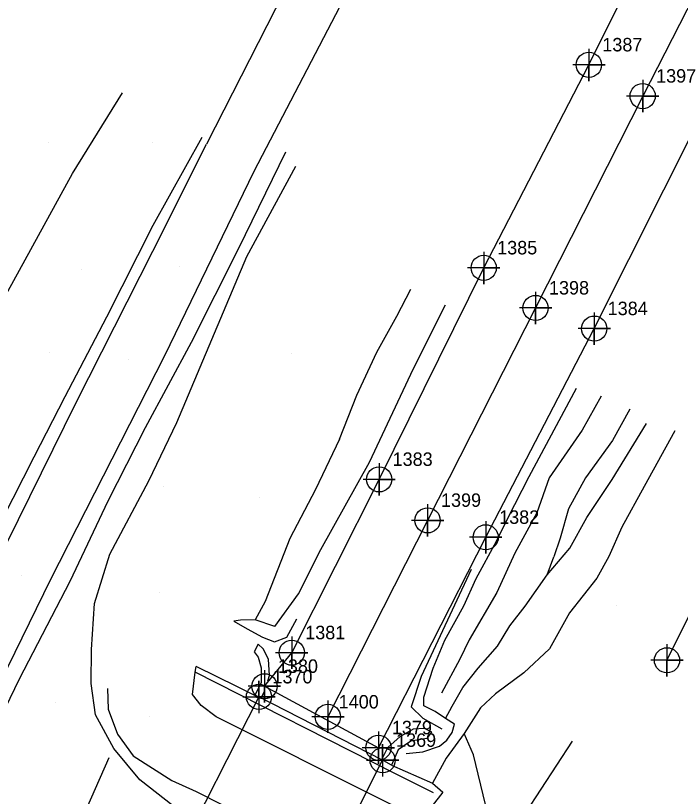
# Model space of a CAD drawing. Extents: x 2062781 to 2066835, y 358981 to 366501.
# Drawn here: x 2065733 to 2065856.5, y 364830.6 to 364975.6 of the extents above; entities that cross this region are included whole.
import ezdxf

# ---------------------------------------------------------------- set-up
doc = ezdxf.new("R2010")
doc.units = 0
for name, color, linetype in [('Exist DTM Crownline', 7, 'Continuous'), ('Exist DTM Crownline Cogo Number', 7, 'Continuous'), ('Exist DTM Crownline Cogo Point CELL', 7, 'Continuous'), ('Exist DTM Ridgeline', 7, 'Continuous'), ('Exist DTM Ridgeline Cogo Point CELL', 7, 'Continuous'), ('Exist Roads EOP', 7, 'Continuous'), ('Exist Roads EOP Cogo Number', 7, 'Continuous'), ('Exist Roads EOP Cogo Point CELL', 7, 'Continuous'), ('Exist Roads Soil', 7, 'Continuous'), ('Exist Structure Major Deck Tunnel Box Culvert', 7, 'Continuous'), ('Exist Structure Major Deck Tunnel Box Culvert Cogo Number', 7, 'Continuous'), ('Exist Structure Major Deck Tunnel Box Culvert Cogo Point CELL', 7, 'Continuous'), ('PH Exist DTM Breakline', 7, 'Continuous'), ('PH Exist DTM Point', 7, 'Continuous')]:
    doc.layers.add(name, color=color, linetype=linetype)

msp = doc.modelspace()

# ---------------------------------------------------------------- linework, layer by layer
at = {"layer": 'Exist DTM Crownline'}
msp.add_lwpolyline([(2065905.53, 365070.58), (2065885.85, 365031.79), (2065868.56, 364997.9), (2065849.54, 364960.7), (2065829.64, 364921.35), (2065809.58, 364881.91), (2065791.06, 364845.43)], dxfattribs=at)
at = {"layer": 'Exist DTM Crownline Cogo Point CELL'}
for points in [[(2065849.54, 364963.7), (2065849.54, 364957.7), (2065849.54, 364960.7), (2065852.54, 364960.7), (2065846.54, 364960.7)], [(2065849.54, 364963.7), (2065849.54, 364957.7), (2065849.54, 364960.7), (2065852.54, 364960.7), (2065846.54, 364960.7)], [(2065849.54, 364963.7), (2065849.54, 364957.7), (2065849.54, 364960.7), (2065852.54, 364960.7), (2065846.54, 364960.7)], [(2065829.64, 364924.35), (2065829.64, 364918.35), (2065829.64, 364921.35), (2065832.64, 364921.35), (2065826.64, 364921.35)], [(2065829.64, 364924.35), (2065829.64, 364918.35), (2065829.64, 364921.35), (2065832.64, 364921.35), (2065826.64, 364921.35)], [(2065829.64, 364924.35), (2065829.64, 364918.35), (2065829.64, 364921.35), (2065832.64, 364921.35), (2065826.64, 364921.35)], [(2065809.58, 364884.91), (2065809.58, 364878.91), (2065809.58, 364881.91), (2065812.58, 364881.91), (2065806.58, 364881.91)], [(2065809.58, 364884.91), (2065809.58, 364878.91), (2065809.58, 364881.91), (2065812.58, 364881.91), (2065806.58, 364881.91)], [(2065809.58, 364884.91), (2065809.58, 364878.91), (2065809.58, 364881.91), (2065812.58, 364881.91), (2065806.58, 364881.91)], [(2065791.06, 364848.43), (2065791.06, 364842.43), (2065791.06, 364845.43), (2065794.06, 364845.43), (2065788.06, 364845.43)], [(2065791.06, 364848.43), (2065791.06, 364842.43), (2065791.06, 364845.43), (2065794.06, 364845.43), (2065788.06, 364845.43)], [(2065791.06, 364848.43), (2065791.06, 364842.43), (2065791.06, 364845.43), (2065794.06, 364845.43), (2065788.06, 364845.43)]]:
    msp.add_lwpolyline(points, dxfattribs=at)
for centre in [(2065849.54, 364960.7), (2065849.54, 364960.7), (2065849.54, 364960.7), (2065829.64, 364921.35), (2065829.64, 364921.35), (2065829.64, 364921.35), (2065809.58, 364881.91), (2065809.58, 364881.91), (2065809.58, 364881.91), (2065791.06, 364845.43), (2065791.06, 364845.43), (2065791.06, 364845.43)]:
    msp.add_circle(centre, 2.34, dxfattribs=at)
at = {"layer": 'Exist DTM Ridgeline'}
msp.add_lwpolyline([(2065976.04, 365100.9), (2065942.68, 365025.14), (2065922.61, 364991.08), (2065906.73, 364956.7), (2065890.12, 364964.27), (2065885.1, 364954.92), (2065900.42, 364943.73), (2065889.78, 364927.81), (2065854.06, 364855.92)], dxfattribs=at)
at = {"layer": 'Exist DTM Ridgeline Cogo Point CELL'}
msp.add_lwpolyline([(2065854.06, 364858.92), (2065854.06, 364852.92), (2065854.06, 364855.92), (2065857.06, 364855.92), (2065851.06, 364855.92)], dxfattribs=at)
msp.add_circle((2065854.06, 364855.92), 2.34, dxfattribs=at)
at = {"layer": 'Exist Roads EOP'}
for points in [[(2065779.28, 364851.09), (2065784.35, 364857.33), (2065800.59, 364889.52), (2065820.01, 364928.8), (2065839.55, 364966.5), (2065857.8, 365003.14), (2065875.42, 365037.29), (2065895.47, 365076.64)], [(2065800.45, 364839.68), (2065820.38, 364878.76), (2065840.54, 364917.52), (2065859.89, 364956.08), (2065878.6, 364992.53), (2065896.11, 365026.57), (2065915.94, 365065.27)], [(2065779.28, 364851.09), (2065800.45, 364839.68)]]:
    msp.add_lwpolyline(points, dxfattribs=at)
at = {"layer": 'Exist Roads EOP Cogo Point CELL'}
for points in [[(2065839.55, 364969.5), (2065839.55, 364963.5), (2065839.55, 364966.5), (2065842.55, 364966.5), (2065836.55, 364966.5)], [(2065839.55, 364969.5), (2065839.55, 364963.5), (2065839.55, 364966.5), (2065842.55, 364966.5), (2065836.55, 364966.5)], [(2065839.55, 364969.5), (2065839.55, 364963.5), (2065839.55, 364966.5), (2065842.55, 364966.5), (2065836.55, 364966.5)], [(2065820.01, 364931.8), (2065820.01, 364925.8), (2065820.01, 364928.8), (2065823.01, 364928.8), (2065817.01, 364928.8)], [(2065820.01, 364931.8), (2065820.01, 364925.8), (2065820.01, 364928.8), (2065823.01, 364928.8), (2065817.01, 364928.8)], [(2065820.01, 364931.8), (2065820.01, 364925.8), (2065820.01, 364928.8), (2065823.01, 364928.8), (2065817.01, 364928.8)], [(2065840.54, 364920.52), (2065840.54, 364914.52), (2065840.54, 364917.52), (2065843.54, 364917.52), (2065837.54, 364917.52)], [(2065840.54, 364920.52), (2065840.54, 364914.52), (2065840.54, 364917.52), (2065843.54, 364917.52), (2065837.54, 364917.52)], [(2065840.54, 364920.52), (2065840.54, 364914.52), (2065840.54, 364917.52), (2065843.54, 364917.52), (2065837.54, 364917.52)], [(2065800.59, 364892.52), (2065800.59, 364886.52), (2065800.59, 364889.52), (2065803.59, 364889.52), (2065797.59, 364889.52)], [(2065800.59, 364892.52), (2065800.59, 364886.52), (2065800.59, 364889.52), (2065803.59, 364889.52), (2065797.59, 364889.52)], [(2065800.59, 364892.52), (2065800.59, 364886.52), (2065800.59, 364889.52), (2065803.59, 364889.52), (2065797.59, 364889.52)], [(2065820.38, 364881.76), (2065820.38, 364875.76), (2065820.38, 364878.76), (2065823.38, 364878.76), (2065817.38, 364878.76)], [(2065820.38, 364881.76), (2065820.38, 364875.76), (2065820.38, 364878.76), (2065823.38, 364878.76), (2065817.38, 364878.76)], [(2065820.38, 364881.76), (2065820.38, 364875.76), (2065820.38, 364878.76), (2065823.38, 364878.76), (2065817.38, 364878.76)], [(2065784.35, 364860.33), (2065784.35, 364854.33), (2065784.35, 364857.33), (2065787.35, 364857.33), (2065781.35, 364857.33)], [(2065784.35, 364860.33), (2065784.35, 364854.33), (2065784.35, 364857.33), (2065787.35, 364857.33), (2065781.35, 364857.33)], [(2065784.35, 364860.33), (2065784.35, 364854.33), (2065784.35, 364857.33), (2065787.35, 364857.33), (2065781.35, 364857.33)], [(2065779.28, 364854.09), (2065779.28, 364848.09), (2065779.28, 364851.09), (2065782.28, 364851.09), (2065776.28, 364851.09)], [(2065779.28, 364854.09), (2065779.28, 364848.09), (2065779.28, 364851.09), (2065782.28, 364851.09), (2065776.28, 364851.09)], [(2065779.28, 364854.09), (2065779.28, 364848.09), (2065779.28, 364851.09), (2065782.28, 364851.09), (2065776.28, 364851.09)], [(2065800.45, 364842.68), (2065800.45, 364836.68), (2065800.45, 364839.68), (2065803.45, 364839.68), (2065797.45, 364839.68)], [(2065800.45, 364842.68), (2065800.45, 364836.68), (2065800.45, 364839.68), (2065803.45, 364839.68), (2065797.45, 364839.68)], [(2065800.45, 364842.68), (2065800.45, 364836.68), (2065800.45, 364839.68), (2065803.45, 364839.68), (2065797.45, 364839.68)]]:
    msp.add_lwpolyline(points, dxfattribs=at)
for centre in [(2065839.55, 364966.5), (2065839.55, 364966.5), (2065839.55, 364966.5), (2065820.01, 364928.8), (2065820.01, 364928.8), (2065820.01, 364928.8), (2065840.54, 364917.52), (2065840.54, 364917.52), (2065840.54, 364917.52), (2065800.59, 364889.52), (2065800.59, 364889.52), (2065800.59, 364889.52), (2065820.38, 364878.76), (2065820.38, 364878.76), (2065820.38, 364878.76), (2065784.35, 364857.33), (2065784.35, 364857.33), (2065784.35, 364857.33), (2065779.28, 364851.09), (2065779.28, 364851.09), (2065779.28, 364851.09), (2065800.45, 364839.68), (2065800.45, 364839.68), (2065800.45, 364839.68)]:
    msp.add_circle(centre, 2.34, dxfattribs=at)
at = {"layer": 'Exist Roads Soil'}
for points in [[(2065851.89, 365115.26), (2065768.54, 364951.8)], [(2065862.37, 365109.95), (2065777.28, 364946.67)]]:
    msp.add_lwpolyline(points, dxfattribs=at)
at = {"layer": 'Exist Structure Major Deck Tunnel Box Culvert'}
msp.add_lwpolyline([(2065674.29, 364587.57), (2065690.26, 364618.75), (2065706.04, 364650), (2065722, 364681.17), (2065737.82, 364712.48), (2065753.7, 364743.62), (2065769.52, 364774.84), (2065785.48, 364805.99), (2065801.23, 364837.35), (2065778.26, 364849.13), (2065762.32, 364817.83), (2065746.45, 364786.64), (2065730.62, 364755.39), (2065714.76, 364724.23), (2065698.9, 364692.99), (2065683.06, 364661.76), (2065667.07, 364630.54), (2065651.24, 364599.44), (2065674.29, 364587.57)], dxfattribs=at)
at = {"layer": 'Exist Structure Major Deck Tunnel Box Culvert Cogo Point CELL'}
for points in [[(2065775.26, 364849.13), (2065781.26, 364849.13), (2065778.26, 364849.13), (2065778.26, 364852.13), (2065778.26, 364846.13)], [(2065775.26, 364849.13), (2065781.26, 364849.13), (2065778.26, 364849.13), (2065778.26, 364852.13), (2065778.26, 364846.13)], [(2065775.26, 364849.13), (2065781.26, 364849.13), (2065778.26, 364849.13), (2065778.26, 364852.13), (2065778.26, 364846.13)], [(2065798.23, 364837.35), (2065804.23, 364837.35), (2065801.23, 364837.35), (2065801.23, 364840.35), (2065801.23, 364834.35)], [(2065798.23, 364837.35), (2065804.23, 364837.35), (2065801.23, 364837.35), (2065801.23, 364840.35), (2065801.23, 364834.35)], [(2065798.23, 364837.35), (2065804.23, 364837.35), (2065801.23, 364837.35), (2065801.23, 364840.35), (2065801.23, 364834.35)]]:
    msp.add_lwpolyline(points, dxfattribs=at)
for centre in [(2065778.26, 364849.13), (2065778.26, 364849.13), (2065778.26, 364849.13), (2065801.23, 364837.35), (2065801.23, 364837.35), (2065801.23, 364837.35)]:
    msp.add_circle(centre, 2.34, dxfattribs=at)
at = {"layer": 'PH Exist DTM Breakline'}
for points in [[(2065711, 364874.27), (2065716.11, 364889.61), (2065728.42, 364918.79), (2065743.59, 364946.3), (2065752.91, 364961.33)], [(2065672.12, 364758.01), (2065678.61, 364769.9), (2065690.68, 364795.89), (2065701.1, 364816.76), (2065716.57, 364847.24), (2065731.43, 364877.68), (2065744.32, 364903.77), (2065758.51, 364931.93), (2065768.54, 364951.8)], [(2065672.63, 364764.01), (2065676.57, 364771.14), (2065681.65, 364781.66), (2065685.34, 364789.89), (2065691.46, 364802.01), (2065698.08, 364815.03), (2065704.38, 364829.3), (2065710.31, 364841.29), (2065716.07, 364853.17), (2065722.36, 364866.68), (2065730.59, 364882.12), (2065736.5, 364893.69), (2065742.26, 364904.89), (2065750, 364919.69), (2065758.59, 364936.71), (2065767.71, 364953.07)], [(2065783.2, 364950.26), (2065774.45, 364932.38), (2065765.67, 364914.97), (2065757.14, 364899.1), (2065750.16, 364885.5), (2065743.1, 364870.54), (2065733.7, 364852.42), (2065726.77, 364838.16), (2065722.34, 364825.51), (2065721.55, 364811.94), (2065722.68, 364801.22), (2065725.68, 364794.72)], [(2065757.8, 364889.22), (2065763.01, 364900.09), (2065776.02, 364930.93), (2065785.1, 364947.69)], [(2065777.28, 364946.67), (2065760.68, 364912.46), (2065739.55, 364870.94), (2065720.92, 364832.94), (2065718, 364824.97), (2065717.39, 364812.05), (2065716.9, 364801.42), (2065718.02, 364795.83), (2065721.66, 364793.18)], [(2065793.22, 364897.01), (2065796.42, 364905.13), (2065800.18, 364913.13), (2065803.87, 364919.85), (2065806.46, 364924.85)], [(2065798.78, 364892.73), (2065806.95, 364910.09), (2065812.93, 364921.93)], [(2065812.92, 364845.13), (2065810.98, 364846.42), (2065808.86, 364847.49), (2065808.88, 364849.06), (2065810.64, 364854.48), (2065812.79, 364859.64), (2065816.3, 364866.04), (2065818.58, 364871.13), (2065822.38, 364878.06), (2065824.48, 364882.32), (2065828.47, 364890.07), (2065837.23, 364906.48)], [(2065841.82, 364904.98), (2065838.31, 364898.67), (2065832.16, 364889.82), (2065829.86, 364883.3), (2065825.8, 364875.81), (2065822.43, 364868.51), (2065817.28, 364859.69), (2065815.56, 364856.16), (2065812.15, 364849.84)], [(2065847.15, 364902.56), (2065843.94, 364896.77), (2065838.93, 364889.81), (2065835.79, 364884.05), (2065834.21, 364878.59), (2065833.01, 364875.15)], [(2065831.8, 364871.8), (2065835.98, 364876.75), (2065839.15, 364882.42), (2065843.89, 364889.48), (2065850.27, 364899.89)], [(2065855.5, 364898.51), (2065849.81, 364888.18), (2065845.69, 364880.67), (2065843.25, 364875.17), (2065841, 364871.19), (2065835.93, 364864.75), (2065832.21, 364858.03), (2065827.47, 364853.61), (2065822.21, 364849.71), (2065819.44, 364847.09), (2065816.35, 364842.32)], [(2065793.22, 364897.01), (2065788.79, 364887.62), (2065783.97, 364878.57), (2065779.43, 364866.86), (2065777.54, 364863.43), (2065774.81, 364863.36), (2065773.56, 364863.18), (2065776.09, 364861.79), (2065778.92, 364860.23), (2065781.16, 364859.33), (2065783.44, 364860.21), (2065785.27, 364863.65)], [(2065781.18, 364862.17), (2065785.61, 364868.29), (2065789.75, 364876.47), (2065798.78, 364892.73)], [(2065823.41, 364821.35), (2065819.66, 364816.02), (2065813.25, 364810.51), (2065805.61, 364807.73), (2065801.52, 364808.01), (2065792.75, 364812.29), (2065762.36, 364828.8), (2065756.13, 364833.72), (2065751.28, 364839.53), (2065747.87, 364845.81), (2065747.07, 364851.61), (2065747.12, 364857.92), (2065747.68, 364866.48), (2065750.56, 364875.61), (2065757.8, 364889.22)], [(2065805.59, 364838.59), (2065808.68, 364838.92), (2065811.82, 364839.96), (2065813.17, 364841.08), (2065814.13, 364842.52), (2065814.57, 364844.07), (2065812.92, 364845.13), (2065814.16, 364847.39), (2065816.12, 364850.86), (2065818.97, 364854.45), (2065822.58, 364858.54), (2065824.89, 364862.3), (2065827.74, 364865.95), (2065831.8, 364871.8), (2065833.01, 364875.15)], [(2065817.66, 364872.77), (2065808.41, 364852.89), (2065806.56, 364847.3), (2065808.67, 364845.19), (2065812.26, 364843.19)], [(2065781.18, 364862.17), (2065777.54, 364863.43)], [(2065779.88, 364852.1), (2065780.19, 364853.12), (2065780.01, 364856.13), (2065779.04, 364858.02), (2065778.11, 364858.9), (2065777.36, 364857.52)], [(2065777.36, 364857.52), (2065778.08, 364856.52), (2065778.65, 364854.5), (2065778.64, 364851.82), (2065777.46, 364849.4), (2065774.25, 364851.02), (2065766.6, 364854.78)], [(2065810.67, 364831.29), (2065803.49, 364834.87), (2065766.39, 364853.73), (2065766.6, 364854.78)], [(2065812.4, 364831.42), (2065810.41, 364828.92), (2065807.4, 364827.69), (2065804.8, 364828.17), (2065801.06, 364830), (2065770.28, 364845.43), (2065767.51, 364847.51), (2065765.94, 364849.55), (2065766.39, 364853.73)], [(2065750.11, 364850.67), (2065750.24, 364846.83), (2065751.95, 364842.22), (2065754.87, 364838.18), (2065762.04, 364833.62), (2065766.57, 364831.55), (2065799.74, 364814.75), (2065805.74, 364812.82), (2065809.44, 364812.86), (2065814.47, 364814.96), (2065819.03, 364818.25), (2065822.83, 364824.13), (2065820.35, 364829.15), (2065818.12, 364838.39), (2065816.35, 364842.32), (2065813.01, 364837.73), (2065810.48, 364833.13), (2065812.4, 364831.42)], [(2065778.59, 364848.85), (2065777.86, 364849.04), (2065777.46, 364849.4)], [(2065778.59, 364848.85), (2065779.33, 364850.27)], [(2065801.14, 364837.65), (2065802.22, 364839.73), (2065804.46, 364841.76), (2065806.96, 364843.17), (2065808.97, 364843.31), (2065810.32, 364842.62), (2065809.44, 364841.37)], [(2065809.44, 364841.37), (2065806.45, 364840.88), (2065804.1, 364839.29), (2065802.88, 364836.45), (2065810.48, 364833.13)], [(2065823.41, 364821.35), (2065827.75, 364827.53), (2065836.52, 364840.91)], [(2065695.02, 364746.86), (2065698.53, 364750.54), (2065701.91, 364756.76), (2065710.16, 364766.04), (2065719.05, 364775.45), (2065726.56, 364789.7), (2065735.22, 364805.85), (2065743.72, 364822.69), (2065750.43, 364837.89)], [(2065802.88, 364836.45), (2065801.46, 364837.23), (2065801.14, 364837.65)]]:
    msp.add_lwpolyline(points, dxfattribs=at)
at = {"layer": 'PH Exist DTM Point'}
for p, q in [((2065739.25, 364951.99), (2065739.25, 364951.99)), ((2065758.57, 364952.15), (2065758.57, 364952.15)), ((2065763.44, 364928.98), (2065763.44, 364928.98)), ((2065745.3, 364928.45), (2065745.3, 364928.45)), ((2065739.41, 364913.01), (2065739.41, 364913.01)), ((2065784.27, 364912.86), (2065784.27, 364912.86)), ((2065754.02, 364911.71), (2065754.02, 364911.71)), ((2065760.48, 364888.16), (2065760.48, 364888.16)), ((2065778.28, 364886.24), (2065778.28, 364886.24)), ((2065734.07, 364871.68), (2065734.07, 364871.68)), ((2065759.77, 364868.55), (2065759.77, 364868.55)), ((2065844.62, 364866.12), (2065844.62, 364866.12)), ((2065740.49, 364848.15), (2065740.49, 364848.15)), ((2065757.96, 364845.46), (2065757.96, 364845.46))]:
    msp.add_line(p, q, dxfattribs=at)

# ---------------------------------------------------------------- texts
at = {"layer": 'Exist DTM Crownline Cogo Number'}
for s, p in [('1397', (2065852.04, 364963.2)), ('1397', (2065852.04, 364963.2)), ('1397', (2065852.04, 364963.2)), ('1398', (2065832.14, 364923.85)), ('1398', (2065832.14, 364923.85)), ('1398', (2065832.14, 364923.85)), ('1399', (2065812.08, 364884.41)), ('1399', (2065812.08, 364884.41)), ('1399', (2065812.08, 364884.41)), ('1400', (2065793.07, 364846.97)), ('1400', (2065793.07, 364846.97)), ('1400', (2065793.07, 364846.97))]:
    msp.add_text(s, height=2.5, dxfattribs=at).set_placement(p)
at = {"layer": 'Exist Roads EOP Cogo Number'}
for s, p in [('1387', (2065842.05, 364969)), ('1387', (2065842.05, 364969)), ('1387', (2065842.05, 364969)), ('1385', (2065822.51, 364931.3)), ('1385', (2065822.51, 364931.3)), ('1385', (2065822.51, 364931.3)), ('1384', (2065843.04, 364920.02)), ('1384', (2065843.04, 364920.02)), ('1384', (2065843.04, 364920.02)), ('1383', (2065803.09, 364892.02)), ('1383', (2065803.09, 364892.02)), ('1383', (2065803.09, 364892.02)), ('1382', (2065822.88, 364881.26)), ('1382', (2065822.88, 364881.26)), ('1382', (2065822.88, 364881.26)), ('1381', (2065786.85, 364859.83)), ('1381', (2065786.85, 364859.83)), ('1381', (2065786.85, 364859.83)), ('1380', (2065781.78, 364853.59)), ('1380', (2065781.78, 364853.59)), ('1380', (2065781.78, 364853.59)), ('1379', (2065802.95, 364842.18)), ('1379', (2065802.95, 364842.18)), ('1379', (2065802.95, 364842.18))]:
    msp.add_text(s, height=2.5, dxfattribs=at).set_placement(p)
at = {"layer": 'Exist Structure Major Deck Tunnel Box Culvert Cogo Number'}
for s, p in [('1370', (2065780.76, 364851.63)), ('1370', (2065780.76, 364851.63)), ('1370', (2065780.76, 364851.63)), ('1369', (2065803.73, 364839.85)), ('1369', (2065803.73, 364839.85)), ('1369', (2065803.73, 364839.85))]:
    msp.add_text(s, height=2.5, dxfattribs=at).set_placement(p)

doc.saveas('drawing.dxf')
